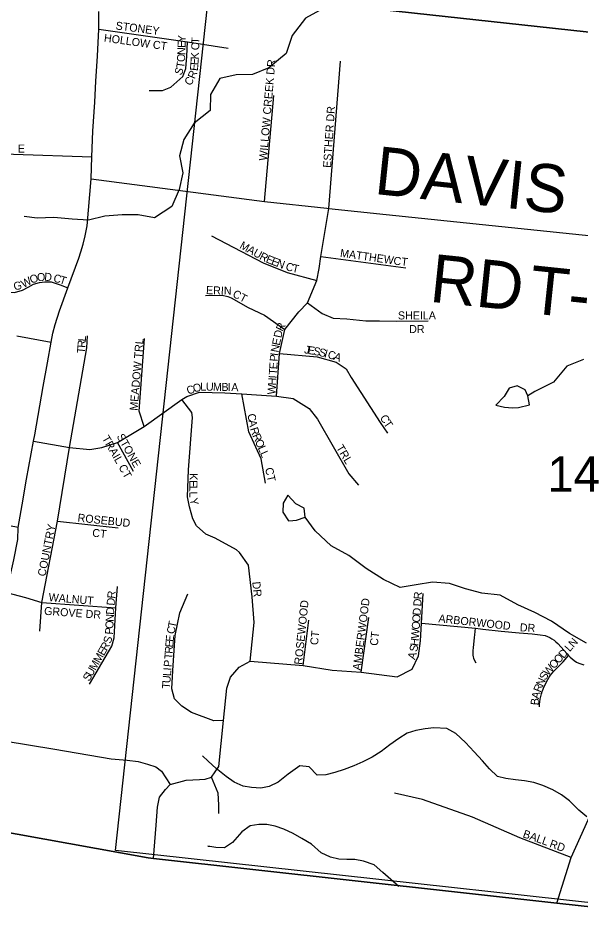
# Model space of a CAD drawing. Extents: x 1310247 to 1664935, y 284496 to 704931.
# Drawn here: x 1464701 to 1468219, y 474088 to 479785 of the extents above; entities that cross this region are included whole.
import ezdxf

# ---------------------------------------------------------------- set-up
doc = ezdxf.new("R2010")
doc.units = 0
for name, color, linetype in [('GM_P_State_Location', 7, 'Continuous'), ('GM_X_Adjacent_County_Text', 7, 'Continuous'), ('GM_X_County', 7, 'Continuous'), ('GM_X_County_Road_Text', 7, 'Continuous'), ('GM_X_County_Subdivision_Text', 7, 'Continuous'), ('GM_X_Minor_River', 7, 'Continuous'), ('GM_X_Minor_River_Text', 7, 'Continuous'), ('GM_X_State_Location', 7, 'Continuous'), ('GM_X_Township', 7, 'Continuous'), ('GM_X_Township_Subdivision', 7, 'Continuous'), ('GM_X_US_Location', 7, 'Continuous')]:
    doc.layers.add(name, color=color, linetype=linetype)

msp = doc.modelspace()

# ---------------------------------------------------------------- linework, layer by layer
at = {"layer": 'GM_X_Adjacent_County_Text'}
msp.add_lwpolyline([(1457861.8, 475709.7), (1459749.7, 475549.6), (1460105.2, 475517.9), (1460366, 475470.2), (1462089.8, 475171), (1464046.7, 474801.8), (1465513.8, 474538.2), (1465546.3, 474533.4), (1468069.6, 474253.6), (1468317.2, 474226.6), (1468513.8, 474205.2), (1469488, 474098.9), (1469771.2, 474068)], dxfattribs=at)
at = {"layer": 'GM_X_County'}
msp.add_lwpolyline([(1465895.8, 479957.7), (1471089.7, 479391.3), (1470721.5, 475401.3), (1470436.3, 475012.3), (1469777.4, 474092.3), (1465310, 474583.1)], close=True, dxfattribs=at)
msp.add_lwpolyline([(1471415.7, 479790.7), (1471429.5, 479682.5), (1471416.9, 479552.7), (1471339.1, 479364.3), (1471089.7, 479391.3), (1465895.8, 479957.7)], dxfattribs=at)
at = {"layer": 'GM_X_County_Road_Text'}
for points in [[(1464883.4, 477631.4), (1464907.3, 477761.5), (1464917.6, 477817.9), (1464930.8, 477871.8), (1464958.7, 477955.5), (1465011.5, 478099.3), (1465080, 478286.1), (1465092.9, 478326), (1465108, 478373.8), (1465119.1, 478425.7), (1465131.6, 478486.9), (1465156.5, 478782.4), (1465161, 478919.7), (1465166.7, 479079), (1465179, 479261.4), (1465185.7, 479391.7), (1465197, 479548), (1465204.4, 479717.1), (1465205.2, 479827)], [(1464725.1, 476743), (1464752.8, 476904.3), (1464796.4, 477142), (1464803.8, 477182.2), (1464856.4, 477484.1), (1464883.4, 477631.4)], [(1464046.7, 474801.8), (1464084.5, 474873.6), (1464120.3, 474951.1), (1464206.6, 475137.9), (1464294.8, 475321.9), (1464356.3, 475479.9), (1464404.8, 475591.2), (1464446.8, 475678.6), (1464501.8, 475809.9), (1464531.7, 475899.6), (1464578.2, 476007), (1464606.7, 476118.7), (1464628.4, 476197.1), (1464673.8, 476400.7), (1464698.3, 476527), (1464700.9, 476602.8), (1464725.1, 476743)], [(1462089.8, 475171), (1464046.7, 474801.8), (1465513.8, 474538.2), (1465546.3, 474533.4), (1468069.6, 474253.6)]]:
    msp.add_lwpolyline(points, dxfattribs=at)
at = {"layer": 'GM_X_County_Subdivision_Text'}
for points in [[(1465156.5, 478782.4), (1466241.4, 478639.1), (1466632, 478598.1)], [(1466632, 478598.1), (1466642.5, 478597), (1467001.7, 478559.3)], [(1467001.7, 478559.3), (1468388.6, 478413.8), (1468948.6, 478356.5), (1469489.6, 478316.5), (1469564.3, 478309.7), (1469750.3, 478294.2), (1469810.4, 478291.3), (1470285.6, 478238.5), (1470505.9, 478209.7), (1470673.1, 478189.9), (1470765.5, 478181.8), (1470845.9, 478185.8), (1470864.4, 478192.4)], [(1468069.6, 474253.6), (1468159.1, 474539.5), (1468324.9, 474905.4), (1468465, 475417.1), (1468535.1, 475686.8), (1468641.7, 476063.6), (1468642.5, 476151.4), (1468765.6, 476482.3), (1468830, 476642.6), (1468929.7, 476890.7), (1469078.5, 477241.6), (1469186.7, 477496.8), (1469317.1, 477842.6), (1469383.3, 478018.1), (1469489.6, 478316.5)]]:
    msp.add_lwpolyline(points, dxfattribs=at)
at = {"layer": 'GM_X_Minor_River'}
for points in [[(1467889.1, 477426.1), (1467871, 477462.2), (1467820.9, 477488.2), (1467770.8, 477472.2), (1467740.7, 477420.1), (1467688.6, 477366), (1467742.7, 477354), (1467792.8, 477350), (1467829.7, 477352.9)], [(1467829.7, 477352.9), (1467899.1, 477370), (1467889.1, 477426.1)], [(1466495.7, 476667.6), (1466489.4, 476722.7), (1466437.3, 476750.8), (1466387.2, 476804.9), (1466357.1, 476754.8), (1466355.1, 476698.7), (1466391.2, 476644.5), (1466419.1, 476646.8)], [(1466419.1, 476646.8), (1466441.3, 476648.6), (1466495.7, 476667.6)]]:
    msp.add_lwpolyline(points, dxfattribs=at)
at = {"layer": 'GM_X_Minor_River_Text'}
for points in [[(1466607.7, 479845), (1466497.4, 479784.9), (1466415.1, 479676.7), (1466377, 479564.4), (1466268.7, 479474.2), (1466166.4, 479434.1), (1466064, 479432.1), (1465961.7, 479408), (1465903.5, 479307.8), (1465901.5, 479207.6), (1465801.2, 479129.4), (1465737, 479027.1), (1465709, 478924.9), (1465731, 478818.6), (1465707, 478714.4), (1465660.8, 478608.2), (1465552.5, 478538), (1465450.2, 478556), (1465349.9, 478556), (1465241.5, 478548), (1465141.2, 478524), (1465038.9, 478530), (1464924.5, 478540), (1464820.2, 478536), (1464737.9, 478546)], [(1468237.2, 477651.8), (1468132.9, 477611.7), (1468048.7, 477511.5), (1467932.3, 477451.3), (1467889.1, 477426.1)], [(1468255.4, 475879.7), (1468149, 475939.8), (1468036.7, 476018), (1467932.3, 476072.1), (1467826, 476118.2), (1467715.6, 476180.4), (1467601.3, 476192.4), (1467498.9, 476218.5), (1467398.6, 476252.5), (1467292.3, 476260.6), (1467190, 476244.5), (1467089.6, 476226.5), (1466985.3, 476276.6), (1466876.9, 476346.8), (1466768.6, 476427), (1466658.2, 476487.1), (1466557.9, 476581.3), (1466495.7, 476667.6)], [(1468258.2, 474794.9), (1468206.8, 474836), (1468149.6, 474893.4), (1468098.2, 474932.5), (1468044.5, 474963.6), (1467982.7, 474988.9), (1467924.9, 475008.1), (1467866.9, 475019.2), (1467810.8, 475026.3), (1467750.7, 475033.4), (1467698.7, 475046.5), (1467647.4, 475093.6), (1467604.2, 475144.6), (1467553, 475199.8), (1467497.8, 475259.1), (1467438.6, 475314.5), (1467381, 475345.7), (1467300.8, 475351.2), (1467246.5, 475344.2), (1467188, 475333.2), (1467133.5, 475316.2), (1467080.7, 475283), (1467025.8, 475243.9), (1466970.9, 475202.8), (1466914.1, 475167.7), (1466855.3, 475138.6), (1466800.7, 475113.5), (1466740, 475090.6), (1466681.5, 475071.6), (1466625, 475056.6), (1466570.7, 475053.6), (1466519.5, 475106.8), (1466461.4, 475111.9), (1466388.2, 475061), (1466327.1, 475010), (1466270.4, 474982.9), (1466218, 474973.8), (1466159.8, 474976.9), (1466107.8, 474986), (1466052.1, 475011.1), (1466000.5, 475046.2), (1465939.2, 475095.6), (1465887.8, 475142.8), (1465852.3, 475175.6)], [(1467081, 474359.3), (1466981.3, 474445.3), (1466926, 474494.5), (1466860.1, 474517.8), (1466806.1, 474526.9), (1466755.9, 474527.8), (1466705.8, 474528.8), (1466653.8, 474541.8), (1466596.1, 474569), (1466534.8, 474622.4), (1466475.3, 474659.7), (1466419.6, 474690.8), (1466361.9, 474718), (1466308, 474735.1), (1466256, 474746.1), (1466205.9, 474747.1), (1466151.5, 474738.1), (1466098.6, 474700.9), (1466041.2, 474633.7), (1465990.4, 474600.5), (1465936.3, 474601.5), (1465886.2, 474610.5), (1465896.3, 474610.3)]]:
    msp.add_lwpolyline(points, dxfattribs=at)
at = {"layer": 'GM_X_State_Location'}
for points in [[(1465204.4, 479717.1), (1465759, 479638.4), (1466013.8, 479598.6)], [(1465519.2, 479334.4), (1465604, 479333.6), (1465654.8, 479353.6), (1465729.5, 479420.3), (1465749.8, 479470), (1465755.4, 479549.1), (1465759, 479638.4)], [(1466642.5, 478597), (1466716.3, 479517.7)], [(1466241.4, 478639.1), (1466300.1, 479301.7)], [(1463856.8, 478986.5), (1464671.2, 478936.5), (1465161, 478919.7)], [(1466315.4, 477423.1), (1466335.8, 477689.8), (1466368.8, 477840.4), (1466456.4, 477950.7), (1466510, 478006.4), (1466567.7, 478146.6), (1466582.2, 478220.9), (1466592.5, 478295.1), (1466642.5, 478597)], [(1465909.8, 478426), (1466233.7, 478255.8), (1466383.5, 478196.7), (1466567.7, 478146.6)], [(1466592.5, 478295.1), (1467124.4, 478225)], [(1464547.3, 478113.1), (1464594.5, 478087), (1464634.4, 478073.2), (1464677.2, 478071.7), (1464727.9, 478084.8), (1464763.5, 478104.4), (1464796.2, 478122.5), (1464833.8, 478133.4), (1464868, 478137), (1464906, 478137), (1464963, 478118.9), (1465011.5, 478099.3)], [(1465872.9, 478051.7), (1465976, 478053.8), (1466011.6, 478045.4), (1466031.7, 478037.3), (1466138.9, 477977.5), (1466242, 477930), (1466368.8, 477840.4)], [(1466510, 478006.4), (1466602.8, 477940.4), (1466670.8, 477911.5), (1466755.4, 477907.4), (1466874.6, 477895), (1466959.5, 477895), (1467068.8, 477890.9), (1467264.6, 477895)], [(1464691.8, 477799.9), (1464907.3, 477761.5)], [(1464836.9, 475955.4), (1464849.2, 476134.5), (1464946.8, 476641.2), (1465021, 477101.7), (1465130.7, 477725.7), (1465133.3, 477800.6)], [(1465488.7, 477233.9), (1465457, 477330.4), (1465489.9, 477784.1)], [(1466335.8, 477689.8), (1466570.8, 477669.2), (1466690.4, 477636.2), (1466751.2, 477593.9), (1466782.2, 477540.3), (1466963.6, 477257.7), (1467011, 477191.7)], [(1464796.4, 477142), (1465021, 477101.7), (1465147.7, 477089.1), (1465224, 477101.5), (1465321.1, 477133.3), (1465488.7, 477233.9), (1465724.3, 477401.7), (1465754.9, 477420.1), (1465835.3, 477449), (1465994, 477444.9), (1466098.5, 477438.3), (1466192, 477432.5), (1466315.4, 477423.1), (1466420.8, 477407.7), (1466519.8, 477345.9), (1466573.4, 477279.9), (1466769.2, 476937.5), (1466829.1, 476867.4)], [(1466152.5, 475766.6), (1466177, 476009), (1466164.7, 476169.8), (1466141.9, 476366.5), (1466085.4, 476446.9), (1466066, 476463), (1465931.7, 476534.9), (1465874, 476561.7), (1465815.4, 476613.2), (1465792.3, 476655.9), (1465772, 476731), (1465760.5, 476794.6), (1465765.7, 476962.8), (1465791.5, 477289.7), (1465785.9, 477321.2), (1465724.3, 477401.7)], [(1466248.3, 476879), (1466219.6, 477031), (1466144, 477201), (1466098.5, 477438.3)], [(1465420.9, 476952), (1465321.1, 477133.3)], [(1464700.9, 476602.8), (1464338.3, 476671.4)], [(1464946.8, 476641.2), (1465326.4, 476601.3)], [(1465147.2, 475623.1), (1465285.8, 475861), (1465300.5, 475913.7), (1465311.5, 476100.2), (1465322.6, 476233.9)], [(1464628.4, 476197.1), (1464746.2, 476165.2), (1464849.2, 476134.5), (1465311.5, 476100.2)], [(1465546.3, 474533.4), (1465562.9, 474742.4), (1465571.1, 474853.8), (1465583.5, 474917.7), (1465622.7, 474965.2), (1465651.5, 474996.1), (1465750.5, 475022.9), (1465835, 475027), (1465869, 475029.1), (1465909.2, 475041.4), (1465954.6, 475108.5), (1465984.3, 475395.4), (1466004.9, 475597.5), (1466027.5, 475667.7), (1466083.2, 475729.5), (1466152.5, 475766.6), (1466482.2, 475739), (1466664.2, 475709.9), (1466846, 475697.8), (1467071.6, 475668.7), (1467163.8, 475717.2), (1467205, 475799.7), (1467217.1, 475894.3), (1467223.5, 476005.1), (1467234.1, 476190.2)], [(1465984.3, 475395.4), (1465924.5, 475393.4), (1465784.3, 475447), (1465724.5, 475486.2), (1465679.1, 475531.5), (1465660.6, 475593.4), (1465666.8, 475708.9), (1465683.2, 475927.5), (1465712.1, 476069.8), (1465761.6, 476187.4)], [(1466846, 475697.8), (1466893.7, 476040.4)], [(1466482.2, 475739), (1466517.6, 476024)], [(1467223.5, 476005.1), (1467560.1, 475972.4), (1467591.1, 475969.3), (1467607.3, 475967.6), (1467720.8, 475955.1), (1467834.6, 475944.8), (1467915.7, 475936.9), (1467932, 475935.4), (1467948.3, 475933.9), (1467964.4, 475932.2), (1467995.7, 475926.4), (1468010.8, 475921.5), (1468025.2, 475915.1), (1468039, 475907.3), (1468052.1, 475898.3), (1468064.3, 475888.1), (1468075.9, 475876.9), (1468133.3, 475813.1), (1468142.9, 475802.6), (1468152.8, 475792.2), (1468165, 475780.8), (1468178.3, 475770.5), (1468192.5, 475761.5), (1468207.6, 475754.1), (1468239.4, 475743.7)], [(1467565.2, 475754.8), (1467556.5, 475768.8), (1467549.7, 475783.9), (1467547.3, 475796.6), (1467546.6, 475800), (1467546.2, 475816.6), (1467547.1, 475833.2), (1467548.5, 475849.7), (1467555.5, 475915.5), (1467557.5, 475932.1), (1467560.1, 475972.4)], [(1467960.5, 475481), (1467961.8, 475497.4), (1467963.5, 475513.7), (1467965.7, 475530), (1467968.7, 475546.2), (1467972.7, 475562.1), (1467977.9, 475577.6), (1467984, 475592.9), (1467990.7, 475607.9), (1467998, 475622.7), (1468005.5, 475637.3), (1468013.2, 475651.8), (1468021.5, 475666), (1468030.4, 475679.7), (1468051.1, 475705.1), (1468109.9, 475762.3), (1468142.9, 475802.6)], [(1464294.8, 475321.9), (1464929.5, 475216), (1465282.3, 475156.3), (1465382.9, 475149.3), (1465451.9, 475140.4), (1465510.2, 475122.9), (1465561.3, 475106.9), (1465597.4, 475080.1), (1465651.5, 474996.1)], [(1465954.8, 474814), (1465956.5, 474869.3), (1465950.5, 474942.1), (1465909.2, 475041.4)], [(1468159.1, 474539.5), (1467838.1, 474663.4), (1467541.2, 474792.2), (1467229, 474902), (1467054.7, 474941.9)], [(1468069.6, 474253.6), (1468317.2, 474226.6), (1468513.9, 474205.2), (1468599.3, 474195.8)]]:
    msp.add_lwpolyline(points, dxfattribs=at)
at = {"layer": 'GM_X_Township'}
msp.add_lwpolyline([(1469771.2, 474068), (1469488, 474098.9), (1468513.8, 474205.2), (1468317.2, 474226.6), (1468069.6, 474253.6), (1465546.3, 474533.4), (1465513.8, 474538.2), (1464046.7, 474801.8), (1462089.8, 475171), (1460366, 475470.2), (1460105.2, 475517.9), (1459749.7, 475549.6), (1457861.8, 475709.7)], dxfattribs=at)

# ---------------------------------------------------------------- texts
at = {"layer": 'GM_P_State_Location'}
for s, rotation, p in [('STONEY', 352.6136, (1465307.9, 479715.5)), ('HOLLOW CT', 352.1696, (1465234.6, 479639.1)), ('Y', 87.7697, (1465748.1, 479633.9)), ('E', 87.7811, (1465746.8, 479598.7)), ('C', 87.7362, (1465832.1, 479584.6)), ('T', 87.7424, (1465833.6, 479624.2)), ('N', 87.7478, (1465745.1, 479554.7)), ('K', 87.6059, (1465829.7, 479527.3)), ('T', 82.0521, (1465738, 479470.5)), ('O', 87.7635, (1465743.3, 479510.8)), ('E', 86.064, (1465827.2, 479490.8)), ('WILLOW CREEK DR', 85.1628, (1466256.5, 478893)), ('S', 67.2498, (1465720.7, 479424.5)), ('R', 67.8757, (1465804.8, 479402.2)), ('E', 84.1977, (1465823.5, 479454)), ('C', 54.5583, (1465775.8, 479358.9)), ('ESTHER DR', 86.185, (1466656.9, 478848.8)), ('E', 359.9073, (1464697.9, 478945.7)), ('M', 331.0232, (1466081.2, 478350.4)), ('A', 331.0006, (1466127.4, 478324.9)), ('U', 331.0129, (1466165.9, 478303.5)), ('R', 332.4797, (1466205.6, 478281.5)), ('MATTHEW', 351.9841, (1466711.6, 478294.3)), ('E', 337.9699, (1466245.5, 478261.1)), ('E', 339.1287, (1466279.2, 478247.5)), ('N', 339.186, (1466312.1, 478234.9)), ('C', 343.205, (1466369.2, 478213.3)), ('CT', 353.6505, (1467045.7, 478246)), ('T', 347.3635, (1466410.9, 478200.9)), ('G', 12.3357, (1464677.2, 478083.7)), ('W', 28.6633, (1464734.7, 478098.5)), ('O', 20.6123, (1464783.2, 478125.1)), ('O', 6.1978, (1464821.1, 478139.9)), ('D', 357.5949, (1464862.9, 478144.6)), ('C', 344.5617, (1464916.8, 478140.3)), ('T', 342.3511, (1464954.5, 478129.9)), ('ERIN', 358.2498, (1465874.6, 478061.2)), ('CT', 332.1086, (1466037, 478046.9)), ('SHEILA', 0, (1467075.5, 477902.8)), ('R', 64.4343, (1466354.3, 477824.2)), ('DR', 0, (1467145.8, 477817.7)), ('L', 86.591, (1465123.4, 477764.5)), ('D', 77.9999, (1466346.1, 477784.1)), ('R', 85.9274, (1465120.6, 477724.4)), ('MEADOW TRL', 85.1869, (1465446.9, 477331)), ('N', 79.5388, (1466328.2, 477693.9)), ('E', 77.9987, (1466336.1, 477736.8)), ('T', 84.2269, (1465116.9, 477687.8)), ('I', 83.3846, (1466325.8, 477672.9)), ('J', 350.9115, (1466487.3, 477691.5)), ('E', 350.9227, (1466509, 477688)), ('S', 349.3384, (1466543.4, 477682.5)), ('S', 346.262, (1466577.3, 477676.2)), ('I', 344.8292, (1466611.2, 477667.9)), ('C', 344.6618, (1466632.4, 477662.2)), ('A', 340.0374, (1466669.5, 477652)), ('E', 86.0925, (1466320.1, 477590.1)), ('P', 86.0925, (1466323.4, 477638.4)), ('T', 86.0623, (1466317.7, 477554.9)), ('H', 86.0841, (1466313.2, 477489.1)), ('I', 86.0885, (1466316.2, 477533)), ('C', 21.3234, (1465765, 477431.3)), ('O', 15.6212, (1465800.7, 477445.3)), ('L', 1.8036, (1465839.9, 477456.7)), ('U', 359.0164, (1465874.5, 477457.8)), ('M', 358.9981, (1465918.5, 477457)), ('B', 359.0203, (1465971.3, 477456.1)), ('I', 358.9949, (1466010.9, 477455.4)), ('A', 359.0019, (1466032.9, 477455)), ('W', 86.0797, (1466309.3, 477432)), ('C', 279.6619, (1466134.3, 477309.7)), ('C', 299.8352, (1466961, 477289.8)), ('A', 279.6812, (1466141, 477270.7)), ('R', 287.5816, (1466150.2, 477220)), ('T', 304.3763, (1466983, 477251.8)), ('TRAIL CT', 299.8603, (1465222.6, 477160.1)), ('STONE', 299.4258, (1465314.8, 477172)), ('R', 293.5839, (1466164.1, 477176.9)), ('O', 293.6195, (1466180, 477140.6)), ('L', 293.6397, (1466197.6, 477100.2)), ('TRL', 300.5809, (1466687.6, 477101.8)), ('L', 293.8535, (1466211.8, 477067.8)), ('CT', 282.5352, (1466244.2, 476971.5)), ('E', 268.7707, (1465772.1, 476898.6)), ('K', 268.776, (1465773, 476942.6)), ('L', 268.7707, (1465771.3, 476863.4)), ('L', 270.6673, (1465770.6, 476826.5)), ('Y', 282.5237, (1465772.3, 476780.3)), ('ROSEBUD', 353.8533, (1465070.1, 476640)), ('COUNTRY', 78.8564, (1464870.6, 476293.6)), ('CT', 353.6518, (1465161.8, 476545.7)), ('DR', 276.0168, (1466164.6, 476261.9)), ('R', 85.0387, (1465306.7, 476156.6)), ('WALNUT', 355.2355, (1464889.4, 476142.8)), ('D', 85.1637, (1465303, 476112.8)), ('ROSEWOOD', 84.2179, (1466476.5, 475742.8)), ('AMBERWOOD', 82.6469, (1466841.7, 475707.8)), ('D', 86.1728, (1467221, 476108.2)), ('R', 86.2011, (1467223.9, 476152.2)), ('GROVE DR', 355.971, (1464861.3, 476057)), ('D', 86.8953, (1465299.6, 476056.1)), ('D', 86.1728, (1467217.2, 476051.1)), ('N', 87.2446, (1465297.5, 476012.2)), ('O', 86.1946, (1467214.2, 476007.2)), ('ARBORWOOD', 353.7969, (1467327.4, 476010.7)), ('P', 86.1278, (1465293, 475932)), ('O', 87.2682, (1465295.4, 475968.2)), ('C', 79.1998, (1465677.5, 475933.6)), ('T', 78.2239, (1465684.9, 475972.2)), ('O', 86.2098, (1467211.3, 475963.3)), ('DR', 357.1278, (1467837.1, 475953.6)), ('S', 72.5247, (1465278.1, 475872.7)), ('E', 84.6918, (1465672.6, 475886.7)), ('CT', 83.6638, (1466575.2, 475865.4)), ('CT', 83.6638, (1466949.2, 475861)), ('W', 85.8836, (1467207.2, 475905.9)), ('R', 60.5124, (1465254, 475827.7)), ('E', 85.4694, (1465669.8, 475851.8)), ('S', 81.5662, (1467196.4, 475823.3)), ('H', 83.2652, (1467201.8, 475859.8)), ('L', 47.8991, (1468149.7, 475822.9)), ('N', 47.891, (1468173.3, 475849)), ('M', 60.2077, (1465210.1, 475751.1)), ('E', 60.184, (1465236.3, 475796.9)), ('T', 85.4337, (1465663.9, 475777.2)), ('R', 85.4617, (1465666.7, 475812.3)), ('A', 72.9198, (1467181.7, 475773.2)), ('O', 47.9015, (1468081.8, 475747.8)), ('D', 47.891, (1468111.3, 475780.5)), ('M', 60.1962, (1465183.9, 475705.3)), ('P', 85.455, (1465660.1, 475729)), ('W', 49.2838, (1468015.2, 475672)), ('O', 47.891, (1468052.3, 475715.2)), ('S', 60.2077, (1465144.5, 475636.6)), ('U', 60.1982, (1465162, 475667.1)), ('L', 85.455, (1465655.5, 475671.9)), ('I', 85.4505, (1465658.3, 475707)), ('S', 60.4042, (1467999.3, 475643.5)), ('T', 85.4609, (1465649.2, 475592.9)), ('U', 85.4487, (1465652, 475628)), ('N', 65.2829, (1467981.4, 475604.6)), ('R', 67.9145, (1467966.7, 475568.4)), ('B', 85.5026, (1467954.8, 475490)), ('A', 77.1938, (1467957.6, 475527.6)), ('BALL', 340.5586, (1467852.8, 474667.7)), ('RD', 340.5606, (1468020, 474606.1))]:
    msp.add_text(s, height=50, rotation=rotation, dxfattribs=at).set_placement(p)
at = {"layer": 'GM_X_Township_Subdivision'}
for s, rotation, p in [('DAVIS', 353.937, (1466922.2, 478687.7)), ('RD', 354.0422, (1467268.3, 478014.1)), ('T-63', 354.0098, (1467886.2, 477943.3))]:
    msp.add_text(s, height=300, rotation=rotation, dxfattribs=at).set_placement(p)
at = {"layer": 'GM_X_US_Location'}
msp.add_text('14', height=221, rotation=0, dxfattribs=at).set_placement((1468010.4, 476826.2))

doc.saveas('drawing.dxf')
